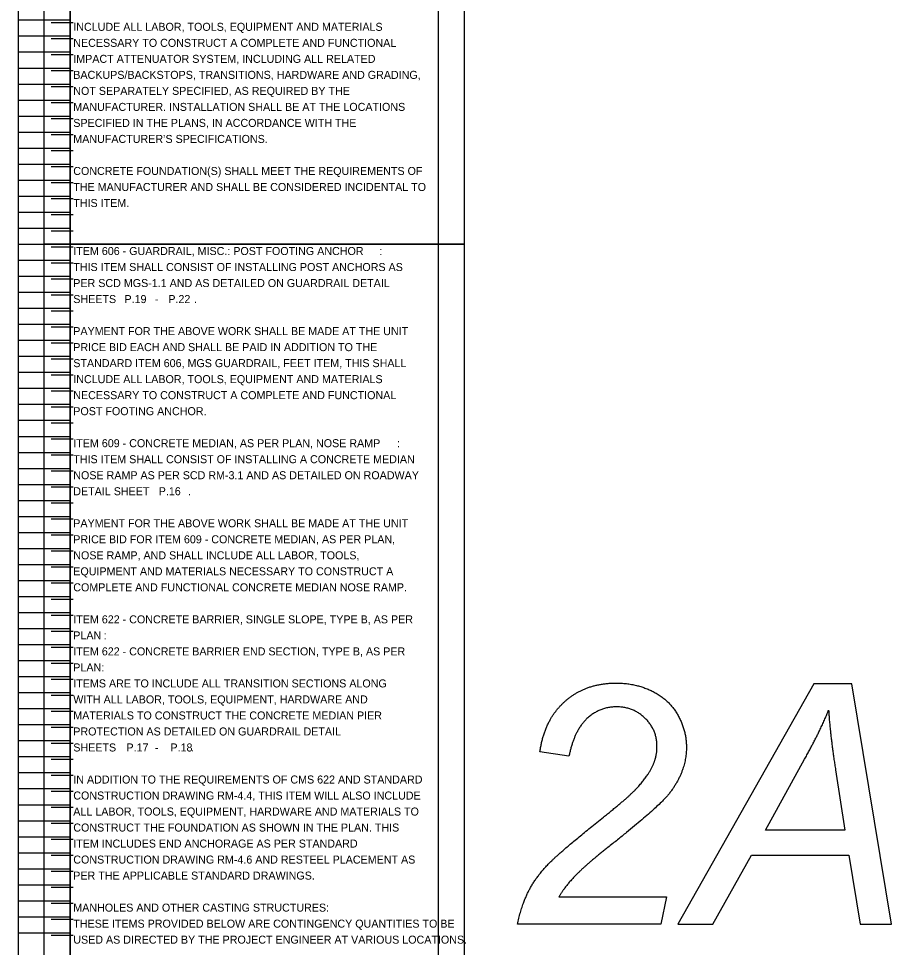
# Model space of a CAD drawing. Extents: x 12522 to 13018, y 1124 to 1902.
# Drawn here: x 12521.92 to 12537.18, y 1756.86 to 1773.1 of the extents above; entities that cross this region are included whole.
import ezdxf

# ---------------------------------------------------------------- set-up
doc = ezdxf.new("R2010")
doc.units = 0
for name, color, linetype in [('SC_Scratch1', 7, 'Continuous'), ('SH_Text', 7, 'Continuous'), ('XS_P_Annotation', 7, 'Continuous')]:
    doc.layers.add(name, color=color, linetype=linetype)

msp = doc.modelspace()

# ---------------------------------------------------------------- linework, layer by layer
at = {"layer": 'SC_Scratch1'}
for p, q in [((12521.919, 1769.151), (12521.919, 1789.311)), ((12522.819, 1769.151), (12522.819, 1789.311)), ((12522.819, 1789.311), (12522.819, 1769.151)), ((12521.919, 1773.071), (12522.819, 1773.071)), ((12522.876, 1773.021), (12522.492, 1773.021)), ((12521.919, 1772.791), (12522.819, 1772.791)), ((12522.876, 1772.741), (12522.492, 1772.741)), ((12521.919, 1772.511), (12522.819, 1772.511)), ((12522.876, 1772.461), (12522.492, 1772.461)), ((12521.919, 1772.231), (12522.819, 1772.231)), ((12522.876, 1772.181), (12522.492, 1772.181)), ((12521.919, 1771.951), (12522.819, 1771.951)), ((12522.876, 1771.901), (12522.492, 1771.901)), ((12521.919, 1771.671), (12522.819, 1771.671)), ((12522.876, 1771.621), (12522.492, 1771.621)), ((12521.919, 1771.391), (12522.819, 1771.391)), ((12522.876, 1771.341), (12522.492, 1771.341)), ((12521.919, 1771.111), (12522.819, 1771.111)), ((12522.876, 1771.061), (12522.492, 1771.061)), ((12521.919, 1770.831), (12522.819, 1770.831)), ((12522.876, 1770.781), (12522.492, 1770.781)), ((12521.919, 1770.551), (12522.819, 1770.551)), ((12522.876, 1770.501), (12522.492, 1770.501)), ((12521.919, 1770.271), (12522.819, 1770.271)), ((12522.876, 1770.221), (12522.492, 1770.221)), ((12521.919, 1769.991), (12522.819, 1769.991)), ((12522.876, 1769.941), (12522.492, 1769.941)), ((12521.919, 1769.711), (12522.819, 1769.711)), ((12522.876, 1769.661), (12522.492, 1769.661)), ((12521.919, 1769.431), (12522.819, 1769.431)), ((12522.876, 1769.381), (12522.492, 1769.381)), ((12522.819, 1769.381), (12522.819, 1728.831)), ((12521.919, 1769.151), (12522.819, 1769.151)), ((12521.919, 1748.991), (12521.919, 1769.151)), ((12521.919, 1769.151), (12522.819, 1769.151)), ((12522.876, 1769.101), (12522.492, 1769.101)), ((12522.819, 1748.991), (12522.819, 1769.151)), ((12521.919, 1768.871), (12522.819, 1768.871)), ((12522.876, 1768.821), (12522.492, 1768.821)), ((12521.919, 1768.591), (12522.819, 1768.591)), ((12522.876, 1768.541), (12522.492, 1768.541)), ((12521.919, 1768.311), (12522.819, 1768.311)), ((12522.876, 1768.261), (12522.492, 1768.261)), ((12521.919, 1768.031), (12522.819, 1768.031)), ((12522.876, 1767.981), (12522.492, 1767.981)), ((12521.919, 1767.751), (12522.819, 1767.751)), ((12522.876, 1767.701), (12522.492, 1767.701)), ((12521.919, 1767.471), (12522.819, 1767.471)), ((12522.876, 1767.421), (12522.492, 1767.421)), ((12521.919, 1767.191), (12522.819, 1767.191)), ((12522.876, 1767.141), (12522.492, 1767.141)), ((12521.919, 1766.911), (12522.819, 1766.911)), ((12522.876, 1766.861), (12522.492, 1766.861)), ((12521.919, 1766.631), (12522.819, 1766.631)), ((12522.876, 1766.581), (12522.492, 1766.581)), ((12521.919, 1766.351), (12522.819, 1766.351)), ((12522.876, 1766.301), (12522.492, 1766.301)), ((12521.919, 1766.071), (12522.819, 1766.071)), ((12522.876, 1766.021), (12522.492, 1766.021)), ((12521.919, 1765.791), (12522.819, 1765.791)), ((12522.876, 1765.741), (12522.492, 1765.741)), ((12521.919, 1765.511), (12522.819, 1765.511)), ((12522.876, 1765.461), (12522.492, 1765.461)), ((12521.919, 1765.231), (12522.819, 1765.231)), ((12522.876, 1765.181), (12522.492, 1765.181)), ((12521.919, 1764.951), (12522.819, 1764.951)), ((12522.876, 1764.901), (12522.492, 1764.901)), ((12521.919, 1764.671), (12522.819, 1764.671)), ((12522.876, 1764.621), (12522.492, 1764.621)), ((12521.919, 1764.391), (12522.819, 1764.391)), ((12522.876, 1764.341), (12522.492, 1764.341)), ((12521.919, 1764.111), (12522.819, 1764.111)), ((12522.876, 1764.061), (12522.492, 1764.061)), ((12521.919, 1763.831), (12522.819, 1763.831)), ((12522.876, 1763.781), (12522.492, 1763.781)), ((12521.919, 1763.551), (12522.819, 1763.551)), ((12522.876, 1763.501), (12522.492, 1763.501)), ((12521.919, 1763.271), (12522.819, 1763.271)), ((12522.876, 1763.221), (12522.492, 1763.221)), ((12521.919, 1762.991), (12522.819, 1762.991)), ((12522.876, 1762.941), (12522.492, 1762.941)), ((12521.919, 1762.711), (12522.819, 1762.711)), ((12522.876, 1762.661), (12522.492, 1762.661)), ((12521.919, 1762.431), (12522.819, 1762.431)), ((12522.876, 1762.381), (12522.492, 1762.381)), ((12521.919, 1762.151), (12522.819, 1762.151)), ((12522.876, 1762.101), (12522.492, 1762.101)), ((12521.919, 1761.871), (12522.819, 1761.871)), ((12522.876, 1761.821), (12522.492, 1761.821)), ((12521.919, 1761.591), (12522.819, 1761.591)), ((12522.876, 1761.541), (12522.492, 1761.541)), ((12521.919, 1761.311), (12522.819, 1761.311)), ((12522.876, 1761.261), (12522.492, 1761.261)), ((12521.919, 1761.031), (12522.819, 1761.031)), ((12522.876, 1760.981), (12522.492, 1760.981)), ((12521.919, 1760.751), (12522.819, 1760.751)), ((12522.876, 1760.701), (12522.492, 1760.701)), ((12521.919, 1760.471), (12522.819, 1760.471)), ((12522.876, 1760.421), (12522.492, 1760.421)), ((12531.543, 1760.199), (12531.037, 1760.274)), ((12521.919, 1760.191), (12522.819, 1760.191)), ((12522.876, 1760.141), (12522.492, 1760.141)), ((12521.919, 1759.911), (12522.819, 1759.911)), ((12522.876, 1759.861), (12522.492, 1759.861)), ((12521.919, 1759.631), (12522.819, 1759.631)), ((12522.876, 1759.581), (12522.492, 1759.581)), ((12521.919, 1759.351), (12522.819, 1759.351)), ((12522.876, 1759.301), (12522.492, 1759.301)), ((12521.919, 1759.071), (12522.819, 1759.071)), ((12522.876, 1759.021), (12522.492, 1759.021)), ((12521.919, 1758.791), (12522.819, 1758.791)), ((12522.876, 1758.741), (12522.492, 1758.741)), ((12521.919, 1758.511), (12522.819, 1758.511)), ((12522.876, 1758.461), (12522.492, 1758.461)), ((12521.919, 1758.231), (12522.819, 1758.231)), ((12522.876, 1758.181), (12522.492, 1758.181)), ((12521.919, 1757.951), (12522.819, 1757.951)), ((12522.876, 1757.901), (12522.492, 1757.901)), ((12521.919, 1757.671), (12522.819, 1757.671)), ((12522.876, 1757.621), (12522.492, 1757.621)), ((12521.919, 1757.391), (12522.819, 1757.391)), ((12522.876, 1757.341), (12522.492, 1757.341)), ((12521.919, 1757.111), (12522.819, 1757.111)), ((12522.876, 1757.061), (12522.492, 1757.061))]:
    msp.add_line(p, q, dxfattribs=at)
for points in [[(12522.369, 1789.311), (12529.709, 1789.311), (12529.709, 1769.151), (12522.369, 1769.151)], [(12522.819, 1789.311), (12529.259, 1789.311), (12529.259, 1769.151), (12522.819, 1769.151)], [(12522.369, 1769.151), (12529.709, 1769.151), (12529.709, 1748.991), (12522.369, 1748.991)], [(12522.819, 1769.151), (12529.259, 1769.151), (12529.259, 1748.991), (12522.819, 1748.991)], [(12533.445, 1757.261), (12534.061, 1757.261), (12534.737, 1758.471), (12536.436, 1758.471), (12536.638, 1757.261), (12537.182, 1757.261), (12536.489, 1761.461), (12535.824, 1761.461)]]:
    msp.add_lwpolyline(points, close=True, dxfattribs=at)
for points in [[(12536.206, 1759.958), (12536.369, 1758.903), (12534.979, 1758.903), (12535.665, 1760.147)], [(12531.369, 1757.738), (12533.249, 1757.738), (12533.149, 1757.261), (12530.643, 1757.261)]]:
    msp.add_lwpolyline(points, dxfattribs=at)
for points in [[(12531.471, 1761.155), (12531.831, 1761.477), (12532.366, 1761.477)], [(12532.366, 1761.477), (12532.724, 1761.477), (12533.015, 1761.328)], [(12533.015, 1761.328), (12533.306, 1761.179), (12533.452, 1760.91)], [(12531.037, 1760.274), (12531.111, 1760.832), (12531.471, 1761.155)], [(12532.374, 1761.061), (12532.079, 1761.061), (12531.858, 1760.856)], [(12532.878, 1760.859), (12532.673, 1761.061), (12532.374, 1761.061)], [(12533.452, 1760.91), (12533.598, 1760.641), (12533.598, 1760.354)], [(12535.665, 1760.147), (12535.94, 1760.642), (12536.084, 1761.003)], [(12536.084, 1761.003), (12536.108, 1760.585), (12536.206, 1759.958)], [(12531.858, 1760.856), (12531.637, 1760.651), (12531.543, 1760.199)], [(12533.083, 1760.368), (12533.083, 1760.657), (12532.878, 1760.859)], [(12533.017, 1760.05), (12533.083, 1760.196), (12533.083, 1760.368)], [(12533.598, 1760.354), (12533.598, 1759.936), (12533.3, 1759.549)], [(12532.704, 1759.612), (12532.919, 1759.836), (12533.017, 1760.05)], [(12532.148, 1759.134), (12532.555, 1759.458), (12532.704, 1759.612)], [(12533.3, 1759.549), (12533.117, 1759.309), (12532.223, 1758.602)], [(12531.242, 1758.371), (12531.477, 1758.599), (12532.148, 1759.134)], [(12532.223, 1758.602), (12531.839, 1758.299), (12531.651, 1758.104)], [(12530.865, 1757.89), (12531.007, 1758.144), (12531.242, 1758.371)], [(12531.651, 1758.104), (12531.463, 1757.91), (12531.369, 1757.738)], [(12530.643, 1757.261), (12530.724, 1757.636), (12530.865, 1757.89)]]:
    msp.add_open_spline(points, degree=2, dxfattribs=at)

# ---------------------------------------------------------------- texts
at = {"layer": 'SH_Text'}
for s, p in [('INCLUDE ALL LABOR, TOOLS, EQUIPMENT AND MATERIALS ', (12522.876, 1772.881)), ('NECESSARY TO CONSTRUCT A COMPLETE AND FUNCTIONAL ', (12522.876, 1772.601)), ('IMPACT ATTENUATOR SYSTEM, INCLUDING ALL RELATED ', (12522.876, 1772.321)), ('BACKUPS/BACKSTOPS, TRANSITIONS, HARDWARE AND GRADING, ', (12522.876, 1772.041)), ('NOT SEPARATELY SPECIFIED, AS REQUIRED BY THE ', (12522.876, 1771.761)), ('MANUFACTURER. INSTALLATION SHALL BE AT THE LOCATIONS ', (12522.876, 1771.481)), ('SPECIFIED IN THE PLANS, IN ACCORDANCE WITH THE ', (12522.876, 1771.201)), ('MANUFACTURER’S SPECIFICATIONS.', (12522.876, 1770.921)), ('CONCRETE FOUNDATION(S) SHALL MEET THE REQUIREMENTS OF ', (12522.876, 1770.361)), ('THE MANUFACTURER AND SHALL BE CONSIDERED INCIDENTAL TO ', (12522.876, 1770.081)), ('THIS ITEM.', (12522.876, 1769.801)), ('ITEM 606 - GUARDRAIL, MISC.: POST FOOTING ANCHOR', (12522.876, 1768.961)), (':', (12528.227, 1768.961)), ('THIS ITEM SHALL CONSIST OF INSTALLING POST ANCHORS AS ', (12522.876, 1768.681)), ('PER SCD MGS-1.1 AND AS DETAILED ON GUARDRAIL DETAIL ', (12522.876, 1768.401)), ('SHEETS             -            .', (12522.876, 1768.121)), ('PAYMENT FOR THE ABOVE WORK SHALL BE MADE AT THE UNIT ', (12522.876, 1767.561)), ('PRICE BID EACH AND SHALL BE PAID IN ADDITION TO THE ', (12522.876, 1767.281)), ('STANDARD ITEM 606, MGS GUARDRAIL, FEET ITEM, THIS SHALL ', (12522.876, 1767.001)), ('INCLUDE ALL LABOR, TOOLS, EQUIPMENT AND MATERIALS ', (12522.876, 1766.721)), ('NECESSARY TO CONSTRUCT A COMPLETE AND FUNCTIONAL ', (12522.876, 1766.441)), ('POST FOOTING ANCHOR.', (12522.876, 1766.161)), ('ITEM 609 - CONCRETE MEDIAN, AS PER PLAN, NOSE RAMP', (12522.876, 1765.601)), (':', (12528.539, 1765.601)), ('THIS ITEM SHALL CONSIST OF INSTALLING A CONCRETE MEDIAN ', (12522.876, 1765.321)), ('NOSE RAMP AS PER SCD RM-3.1 AND AS DETAILED ON ROADWAY ', (12522.876, 1765.041)), ('DETAIL SHEET             .', (12522.876, 1764.761)), ('PAYMENT FOR THE ABOVE WORK SHALL BE MADE AT THE UNIT ', (12522.876, 1764.201)), ('PRICE BID FOR ITEM 609 - CONCRETE MEDIAN, AS PER PLAN, ', (12522.876, 1763.921)), ('NOSE RAMP, AND SHALL INCLUDE ALL LABOR, TOOLS, ', (12522.876, 1763.641)), ('EQUIPMENT AND MATERIALS NECESSARY TO CONSTRUCT A ', (12522.876, 1763.361)), ('COMPLETE AND FUNCTIONAL CONCRETE MEDIAN NOSE RAMP.', (12522.876, 1763.081)), ('ITEM 622 - CONCRETE BARRIER, SINGLE SLOPE, TYPE B, AS PER ', (12522.876, 1762.521)), ('PLAN', (12522.876, 1762.241)), (':', (12523.409, 1762.241)), ('ITEM 622 - CONCRETE BARRIER END SECTION, TYPE B, AS PER ', (12522.876, 1761.961)), ('PLAN:', (12522.876, 1761.681)), ('ITEMS ARE TO INCLUDE ALL TRANSITION SECTIONS ALONG ', (12522.876, 1761.401)), ('WITH ALL LABOR, TOOLS, EQUIPMENT, HARDWARE AND ', (12522.876, 1761.121)), ('MATERIALS TO CONSTRUCT THE CONCRETE MEDIAN PIER ', (12522.876, 1760.841)), ('PROTECTION AS DETAILED ON GUARDRAIL DETAIL ', (12522.876, 1760.561)), ('SHEETS             -           . ', (12522.876, 1760.281)), ('IN ADDITION TO THE REQUIREMENTS OF CMS 622 AND STANDARD ', (12522.876, 1759.721)), ('CONSTRUCTION DRAWING RM-4.4, THIS ITEM WILL ALSO INCLUDE ', (12522.876, 1759.441)), ('ALL LABOR, TOOLS, EQUIPMENT, HARDWARE AND MATERIALS TO ', (12522.876, 1759.161)), ('CONSTRUCT THE FOUNDATION AS SHOWN IN THE PLAN. THIS ', (12522.876, 1758.881)), ('ITEM INCLUDES END ANCHORAGE AS PER STANDARD ', (12522.876, 1758.601)), ('CONSTRUCTION DRAWING RM-4.6 AND RESTEEL PLACEMENT AS ', (12522.876, 1758.321)), ('PER THE APPLICABLE STANDARD DRAWINGS.', (12522.876, 1758.041)), ('MANHOLES AND OTHER CASTING STRUCTURES:', (12522.876, 1757.481)), ('THESE ITEMS PROVIDED BELOW ARE CONTINGENCY QUANTITIES TO BE ', (12522.876, 1757.201)), ('USED AS DIRECTED BY THE PROJECT ENGINEER AT VARIOUS LOCATIONS. ', (12522.876, 1756.921))]:
    msp.add_text(s, height=0.14, dxfattribs=at).set_placement(p)
at = {"layer": 'XS_P_Annotation'}
for s, p in [('P.19', (12523.771, 1768.121)), ('P.22', (12524.538, 1768.121)), ('P.16', (12524.37, 1764.761)), ('P.17', (12523.806, 1760.281)), ('P.18', (12524.575, 1760.281))]:
    msp.add_text(s, height=0.14, dxfattribs=at).set_placement(p)

doc.saveas('drawing.dxf')
